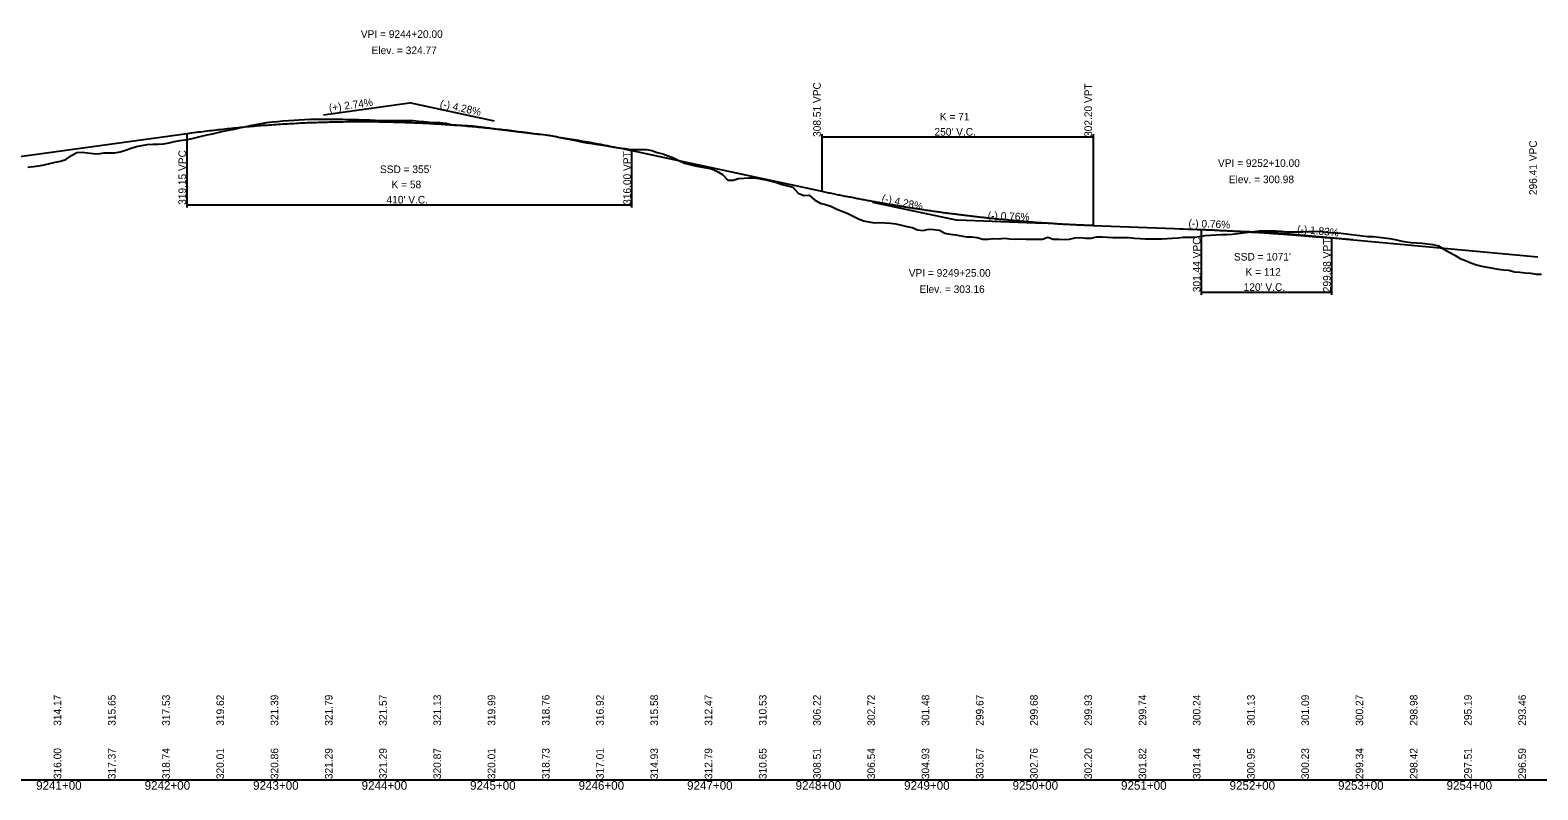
# Model space of a CAD drawing. Extents: x 1838386 to 1955906, y 719739 to 834437.
# Drawn here: x 1918102 to 1919492, y 735980 to 736680 of the extents above; entities that cross this region are included whole.
import ezdxf

# ---------------------------------------------------------------- set-up
doc = ezdxf.new("R2010")
doc.units = 0
for name, color, linetype in [('RD_DDB_GradeTX', 7, 'Continuous'), ('RD_DDB_Profile_EX', 7, 'Continuous'), ('RD_DDB_Profile_Lbl', 7, 'Continuous'), ('RD_DDB_Profile_PR', 7, 'Continuous'), ('RD_DDB_StaTX', 7, 'Continuous'), ('RD_DDB_StripGrade', 7, 'Continuous'), ('RD_DDB_VCLbl', 7, 'Continuous'), ('RD_GPK_Profile_Cell', 7, 'Continuous')]:
    doc.layers.add(name, color=color, linetype=linetype)

msp = doc.modelspace()

# ---------------------------------------------------------------- linework, layer by layer
at = {"layer": 'RD_DDB_GradeTX'}
for p, q in [((1918372.5, 736602.1), (1918451.7, 736613)), ((1918529.9, 736596.3), (1918451.7, 736613)), ((1918878.5, 736521.7), (1918956.7, 736504.9)), ((1919036.7, 736501.9), (1918956.7, 736504.9)), ((1919161.8, 736497.1), (1919241.7, 736494.1)), ((1919321.4, 736486.8), (1919241.7, 736494.1))]:
    msp.add_line(p, q, dxfattribs=at)
at = {"layer": 'RD_DDB_Profile_EX'}
for points in [[(1918100, 736553.8), (1918105, 736554.5), (1918110, 736555), (1918115, 736556.1), (1918120, 736557.1), (1918125, 736558.4), (1918130, 736559.5), (1918135, 736561), (1918140, 736564.6), (1918145, 736567.4), (1918150, 736567.8), (1918155, 736567.1), (1918160, 736566.5), (1918165, 736566.1), (1918170, 736567.1), (1918175, 736567), (1918180, 736567.1), (1918185, 736568), (1918190, 736569.5), (1918195, 736571.5), (1918200, 736573), (1918205, 736573.8), (1918210, 736574.6), (1918215, 736574.9), (1918220, 736575.1), (1918225, 736575.4), (1918230, 736576.4), (1918235, 736577.5), (1918240, 736578.4), (1918245, 736579.1), (1918250, 736579.9), (1918255, 736581.2), (1918260, 736582.4), (1918265, 736583.6), (1918270, 736584.7), (1918275, 736585.8), (1918280, 736586.9), (1918285, 736588), (1918290, 736589), (1918295, 736590), (1918300, 736591.1), (1918305, 736592.1), (1918310, 736593.1), (1918315, 736594.1), (1918320, 736595), (1918325, 736595.5), (1918330, 736596), (1918335, 736596.4), (1918340, 736596.8), (1918345, 736597.1), (1918350, 736597.4), (1918355, 736597.7), (1918360, 736598), (1918365, 736598), (1918370, 736598), (1918375, 736598.1), (1918380, 736598.1), (1918385, 736598), (1918390, 736598), (1918395, 736597.9), (1918400, 736597.9), (1918405, 736597.8), (1918410, 736597.6), (1918415, 736597.4), (1918420, 736597.2), (1918425, 736597), (1918430, 736597), (1918435, 736596.9), (1918440, 736596.9), (1918445, 736596.9), (1918450, 736596.8), (1918455, 736596.7), (1918460, 736596.2), (1918465, 736595.8), (1918470, 736595.4), (1918475, 736595.1), (1918480, 736594.9), (1918485, 736594.5), (1918490, 736593.3), (1918495, 736592.8), (1918500, 736592.6), (1918505, 736592.3), (1918510, 736592), (1918515, 736591.4), (1918520, 736590.7), (1918525, 736590), (1918530, 736589.3), (1918535, 736588.6), (1918540, 736587.9), (1918545, 736587.3), (1918550, 736586.8)], [(1918550, 736586.8), (1918555, 736586.2), (1918560, 736585.6), (1918565, 736585), (1918570, 736584.4), (1918575, 736583.8), (1918580, 736583.3), (1918585, 736582.3), (1918590, 736581.3), (1918595, 736580.4), (1918600, 736579.4), (1918605, 736578.4), (1918610, 736577.3), (1918615, 736576.4), (1918620, 736575.6), (1918625, 736574.8), (1918630, 736574), (1918635, 736573.2), (1918640, 736572.4), (1918645, 736571.6), (1918650, 736570.9), (1918655, 736570.1), (1918660, 736570), (1918665, 736570.1), (1918670, 736570.2), (1918675, 736569.1), (1918680, 736567.5), (1918685, 736566.2), (1918690, 736564.4), (1918695, 736562.6), (1918700, 736559.9), (1918705, 736557.6), (1918710, 736556.2), (1918715, 736555), (1918720, 736554.3), (1918725, 736553.2), (1918730, 736552.2), (1918735, 736550.2), (1918740, 736547.1), (1918745, 736541.8), (1918750, 736542), (1918755, 736543.5), (1918760, 736543.8), (1918765, 736543.9), (1918770, 736544.1), (1918775, 736543.2), (1918780, 736542.2), (1918785, 736540.9), (1918790, 736539.6), (1918795, 736537.9), (1918800, 736536.6), (1918805, 736535.4), (1918810, 736529.9), (1918815, 736527.8), (1918820, 736528), (1918825, 736523.6), (1918830, 736520.7), (1918835, 736519.3), (1918840, 736517.8), (1918845, 736515.3), (1918850, 736513.2), (1918855, 736511.4), (1918860, 736508.9), (1918865, 736506.6), (1918870, 736504.4), (1918875, 736503.5), (1918880, 736502.6), (1918885, 736503), (1918890, 736502.5), (1918895, 736502.2), (1918900, 736501.5), (1918905, 736500.3), (1918910, 736499.3), (1918915, 736498.3), (1918920, 736496.2), (1918925, 736495.5), (1918930, 736496.6), (1918935, 736496.5), (1918940, 736495.9), (1918945, 736493), (1918950, 736492.2), (1918955, 736491.4), (1918960, 736490.6), (1918965, 736489.7), (1918970, 736489.5), (1918975, 736489.1), (1918980, 736487.5), (1918985, 736487.5), (1918990, 736488), (1918995, 736487.9), (1919000, 736488.5), (1919005, 736487.8), (1919010, 736487.4), (1919015, 736487.7), (1919020, 736487.6), (1919025, 736487.5), (1919030, 736487.5), (1919035, 736487.6), (1919040, 736489.3), (1919045, 736487.5), (1919050, 736487.4)], [(1919050, 736487.4), (1919055, 736487.3), (1919060, 736487.6), (1919065, 736488.8), (1919070, 736489), (1919075, 736488.5), (1919080, 736488.3), (1919085, 736489.7), (1919090, 736489.7), (1919095, 736489.3), (1919100, 736489), (1919105, 736488.9), (1919110, 736488.9), (1919115, 736488.9), (1919120, 736488.5), (1919125, 736488.1), (1919130, 736487.9), (1919135, 736487.7), (1919140, 736487.7), (1919145, 736487.9), (1919150, 736488.1), (1919155, 736488.4), (1919160, 736488.7), (1919165, 736489.4), (1919170, 736489.4), (1919175, 736489.3), (1919180, 736490), (1919185, 736490.9), (1919190, 736491.3), (1919195, 736491.5), (1919200, 736491.7), (1919205, 736491.9), (1919210, 736492.2), (1919215, 736492.7), (1919220, 736493.4), (1919225, 736494), (1919230, 736494.6), (1919235, 736495.2), (1919240, 736495.4), (1919245, 736495.3), (1919250, 736495.1), (1919255, 736494.8), (1919260, 736494.4), (1919265, 736494.4), (1919270, 736494.4), (1919275, 736494.4), (1919280, 736494.5), (1919285, 736494.7), (1919290, 736494.8), (1919295, 736494.2), (1919300, 736493.6), (1919305, 736493.3), (1919310, 736492.9), (1919315, 736492.4), (1919320, 736491.9), (1919325, 736491.2), (1919330, 736490.7), (1919335, 736490.1), (1919340, 736489.9), (1919345, 736489.4), (1919350, 736488.8), (1919355, 736488), (1919360, 736487.1), (1919365, 736486), (1919370, 736485), (1919375, 736484.5), (1919380, 736484.2), (1919385, 736483.8), (1919390, 736483.1), (1919395, 736482.5), (1919400, 736481.2), (1919405, 736478.3), (1919410, 736475.4), (1919415, 736472.6), (1919420, 736469.7), (1919425, 736467.8), (1919430, 736465.8), (1919435, 736463.7), (1919440, 736462.5), (1919445, 736461.6), (1919450, 736460.7), (1919455, 736459.7), (1919460, 736459.1), (1919465, 736458.9), (1919470, 736457.5), (1919475, 736457), (1919480, 736456.6), (1919485, 736456.1), (1919490, 736455.3), (1919495, 736455.2)]]:
    msp.add_lwpolyline(points, dxfattribs=at)
at = {"layer": 'RD_DDB_Profile_PR'}
for p, q in [((1918076.7, 736561.6), (1918246.7, 736584.9)), ((1918656.7, 736569.1), (1918831.7, 736531.7)), ((1919081.7, 736500.2), (1919181.7, 736496.3)), ((1919301.7, 736488.6), (1919491.7, 736471.2))]:
    msp.add_line(p, q, dxfattribs=at)
for points in [[(1918246.7, 736584.9), (1918254.9, 736586), (1918263.1, 736587), (1918271.3, 736588), (1918279.5, 736588.9), (1918287.7, 736589.8), (1918295.9, 736590.6), (1918304.1, 736591.4), (1918312.3, 736592.1), (1918320.5, 736592.7), (1918328.7, 736593.3), (1918336.9, 736593.8), (1918345.1, 736594.2), (1918353.3, 736594.7), (1918361.5, 736595), (1918369.7, 736595.3), (1918377.9, 736595.5), (1918386.1, 736595.7), (1918394.3, 736595.8), (1918402.5, 736595.9), (1918410.7, 736595.9), (1918418.9, 736595.8), (1918427.1, 736595.7), (1918435.3, 736595.5), (1918443.5, 736595.3), (1918451.7, 736595), (1918459.9, 736594.7), (1918468.1, 736594.3), (1918476.3, 736593.8), (1918484.5, 736593.3), (1918492.7, 736592.7), (1918500.9, 736592.1), (1918509.1, 736591.4), (1918517.3, 736590.6), (1918525.5, 736589.8), (1918533.7, 736589), (1918541.9, 736588.1), (1918550.1, 736587.1), (1918558.3, 736586), (1918566.5, 736585), (1918574.7, 736583.8), (1918582.9, 736582.6), (1918591.1, 736581.3), (1918599.3, 736580), (1918607.5, 736578.6), (1918615.7, 736577.2), (1918623.9, 736575.7), (1918632.1, 736574.1), (1918640.3, 736572.5), (1918648.5, 736570.9), (1918656.7, 736569.1)], [(1918831.7, 736531.7), (1918836.7, 736530.6), (1918841.7, 736529.6), (1918846.7, 736528.5), (1918851.7, 736527.5), (1918856.7, 736526.6), (1918861.7, 736525.6), (1918866.7, 736524.6), (1918871.7, 736523.7), (1918876.7, 736522.8), (1918881.7, 736521.9), (1918886.7, 736521), (1918891.7, 736520.1), (1918896.7, 736519.3), (1918901.7, 736518.4), (1918906.7, 736517.6), (1918911.7, 736516.8), (1918916.7, 736516), (1918921.7, 736515.3), (1918926.7, 736514.5), (1918931.7, 736513.8), (1918936.7, 736513.1), (1918941.7, 736512.4), (1918946.7, 736511.7), (1918951.7, 736511.1), (1918956.7, 736510.4), (1918961.7, 736509.8), (1918966.7, 736509.2), (1918971.7, 736508.6), (1918976.7, 736508), (1918981.7, 736507.5), (1918986.7, 736507), (1918991.7, 736506.4), (1918996.7, 736505.9), (1919001.7, 736505.5), (1919006.7, 736505), (1919011.7, 736504.6), (1919016.7, 736504.1), (1919021.7, 736503.7), (1919026.7, 736503.3), (1919031.7, 736502.9), (1919036.7, 736502.6), (1919041.7, 736502.3), (1919046.7, 736501.9), (1919051.7, 736501.6), (1919056.7, 736501.3), (1919061.7, 736501.1), (1919066.7, 736500.8), (1919071.7, 736500.6), (1919076.7, 736500.4), (1919081.7, 736500.2)], [(1919181.7, 736496.3), (1919184.1, 736496.3), (1919186.5, 736496.2), (1919188.9, 736496.1), (1919191.3, 736496), (1919193.7, 736495.9), (1919196.1, 736495.8), (1919198.5, 736495.6), (1919200.9, 736495.5), (1919203.3, 736495.4), (1919205.7, 736495.3), (1919208.1, 736495.2), (1919210.5, 736495.1), (1919212.9, 736494.9), (1919215.3, 736494.8), (1919217.7, 736494.7), (1919220.1, 736494.6), (1919222.5, 736494.4), (1919224.9, 736494.3), (1919227.3, 736494.1), (1919229.7, 736494), (1919232.1, 736493.9), (1919234.5, 736493.7), (1919236.9, 736493.6), (1919239.3, 736493.4), (1919241.7, 736493.3), (1919244.1, 736493.1), (1919246.5, 736492.9), (1919248.9, 736492.8), (1919251.3, 736492.6), (1919253.7, 736492.4), (1919256.1, 736492.3), (1919258.5, 736492.1), (1919260.9, 736491.9), (1919263.3, 736491.8), (1919265.7, 736491.6), (1919268.1, 736491.4), (1919270.5, 736491.2), (1919272.9, 736491), (1919275.3, 736490.8), (1919277.7, 736490.6), (1919280.1, 736490.4), (1919282.5, 736490.2), (1919284.9, 736490), (1919287.3, 736489.8), (1919289.7, 736489.6), (1919292.1, 736489.4), (1919294.5, 736489.2), (1919296.9, 736489), (1919299.3, 736488.8), (1919301.7, 736488.6)]]:
    msp.add_spline(points, degree=3, dxfattribs=at)
at = {"layer": 'RD_DDB_VCLbl'}
for p, q in [((1918246.7, 736516.6), (1918246.7, 736584.9)), ((1918831.7, 736584.2), (1918831.7, 736531.7)), ((1918831.7, 736581.7), (1919081.7, 736581.7)), ((1919081.7, 736584.2), (1919081.7, 736500.2)), ((1918656.7, 736516.6), (1918656.7, 736569.1)), ((1918246.7, 736519.1), (1918656.7, 736519.1)), ((1919181.7, 736436.1), (1919181.7, 736496.3)), ((1919301.7, 736436.1), (1919301.7, 736488.6)), ((1919181.7, 736438.6), (1919301.7, 736438.6))]:
    msp.add_line(p, q, dxfattribs=at)
at = {"layer": 'RD_GPK_Profile_Cell'}
msp.add_line((1914544, 735989.1), (1923744, 735989.1), dxfattribs=at)

# ---------------------------------------------------------------- texts
at = {"layer": 'RD_DDB_GradeTX'}
for s, rotation, p in [('(+) 2.74%', 7.8021, (1918377.8, 736604.9)), ('(-) 4.28%', 347.9209, (1918479.2, 736609.2)), ('(-) 4.28%', 347.9209, (1918886.4, 736522)), ('(-) 0.76%', 357.8155, (1918984.5, 736505.9)), ('(-) 0.76%', 357.8155, (1919169.5, 736498.8)), ('(-) 1.83%', 354.7711, (1919269.5, 736493.5))]:
    msp.add_text(s, height=7, rotation=rotation, dxfattribs=at).set_placement(p)
at = {"layer": 'RD_DDB_Profile_Lbl'}
for s, p in [('VPI = 9244+20.00', (1918406.8, 736673)), ('Elev. = 324.77', (1918416.7, 736658)), ('VPI = 9252+10.00', (1919196.8, 736554.1)), ('Elev. = 300.98', (1919206.8, 736539.1)), ('VPI = 9249+25.00', (1918911.8, 736452.9)), ('Elev. = 303.16', (1918921.7, 736437.9))]:
    msp.add_text(s, height=7, dxfattribs=at).set_placement(p)
at = {"layer": 'RD_DDB_StaTX'}
for s, p in [('9241+00', (1918107.5, 735980.1)), ('9242+00', (1918207.5, 735980.1)), ('9243+00', (1918307.5, 735980.1)), ('9244+00', (1918407.5, 735980.1)), ('9245+00', (1918507.5, 735980.1)), ('9246+00', (1918607.5, 735980.1)), ('9247+00', (1918707.5, 735980.1)), ('9248+00', (1918807.5, 735980.1)), ('9249+00', (1918907.5, 735980.1)), ('9250+00', (1919007.5, 735980.1)), ('9251+00', (1919107.5, 735980.1)), ('9252+00', (1919207.5, 735980.1)), ('9253+00', (1919307.5, 735980.1)), ('9254+00', (1919407.5, 735980.1))]:
    msp.add_text(s, height=8, dxfattribs=at).set_placement(p)
at = {"layer": 'RD_DDB_StripGrade'}
for s, p in [('308.51 VPC', (1918830.7, 736581.7)), ('302.20 VPT', (1919080.7, 736581.7)), ('319.15 VPC', (1918245.7, 736519.1)), ('316.00 VPT', (1918655.7, 736519.1)), ('296.41 VPC', (1919490.7, 736528.1)), ('301.44 VPC', (1919180.7, 736438.6)), ('299.88 VPT', (1919300.7, 736438.6)), ('314.17', (1918130.7, 736039.1)), ('315.65', (1918180.7, 736039.1)), ('317.53', (1918230.7, 736039.1)), ('319.62', (1918280.7, 736039.1)), ('321.39', (1918330.7, 736039.1)), ('321.79', (1918380.7, 736039.1)), ('321.57', (1918430.7, 736039.1)), ('321.13', (1918480.7, 736039.1)), ('319.99', (1918530.7, 736039.1)), ('318.76', (1918580.7, 736039.1)), ('316.92', (1918630.7, 736039.1)), ('315.58', (1918680.7, 736039.1)), ('312.47', (1918730.7, 736039.1)), ('310.53', (1918780.7, 736039.1)), ('306.22', (1918830.7, 736039.1)), ('302.72', (1918880.7, 736039.1)), ('301.48', (1918930.7, 736039.1)), ('299.67', (1918980.7, 736039.1)), ('299.68', (1919030.7, 736039.1)), ('299.93', (1919080.7, 736039.1)), ('299.74', (1919130.7, 736039.1)), ('300.24', (1919180.7, 736039.1)), ('301.13', (1919230.7, 736039.1)), ('301.09', (1919280.7, 736039.1)), ('300.27', (1919330.7, 736039.1)), ('298.98', (1919380.7, 736039.1)), ('295.19', (1919430.7, 736039.1)), ('293.46', (1919480.7, 736039.1)), ('316.00', (1918130.7, 735989.9)), ('317.37', (1918180.7, 735989.9)), ('318.74', (1918230.7, 735989.9)), ('320.01', (1918280.7, 735989.9)), ('320.86', (1918330.7, 735989.9)), ('321.29', (1918380.7, 735989.9)), ('321.29', (1918430.7, 735989.9)), ('320.87', (1918480.7, 735989.9)), ('320.01', (1918530.7, 735989.9)), ('318.73', (1918580.7, 735989.9)), ('317.01', (1918630.7, 735989.9)), ('314.93', (1918680.7, 735989.9)), ('312.79', (1918730.7, 735989.9)), ('310.65', (1918780.7, 735989.9)), ('308.51', (1918830.7, 735989.9)), ('306.54', (1918880.7, 735989.9)), ('304.93', (1918930.7, 735989.9)), ('303.67', (1918980.7, 735989.9)), ('302.76', (1919030.7, 735989.9)), ('302.20', (1919080.7, 735989.9)), ('301.82', (1919130.7, 735989.9)), ('301.44', (1919180.7, 735989.9)), ('300.95', (1919230.7, 735989.9)), ('300.23', (1919280.7, 735989.9)), ('299.34', (1919330.7, 735989.9)), ('298.42', (1919380.7, 735989.9)), ('297.51', (1919430.7, 735989.9)), ('296.59', (1919480.7, 735989.9))]:
    msp.add_text(s, height=7, rotation=90, dxfattribs=at).set_placement(p)
at = {"layer": 'RD_DDB_VCLbl'}
for s, p in [('K = 71', (1918940.5, 736596.9)), ("250' V.C.", (1918935.5, 736582.9)), ("SSD = 355'", (1918424.4, 736548.4)), ('K = 58', (1918435.1, 736534.4)), ("410' V.C.", (1918430.5, 736520.4)), ("SSD = 1071'", (1919211.5, 736467.8)), ('K = 112', (1919222.2, 736453.8)), ("120' V.C.", (1919220.5, 736439.8))]:
    msp.add_text(s, height=7, dxfattribs=at).set_placement(p)

doc.saveas('drawing.dxf')
